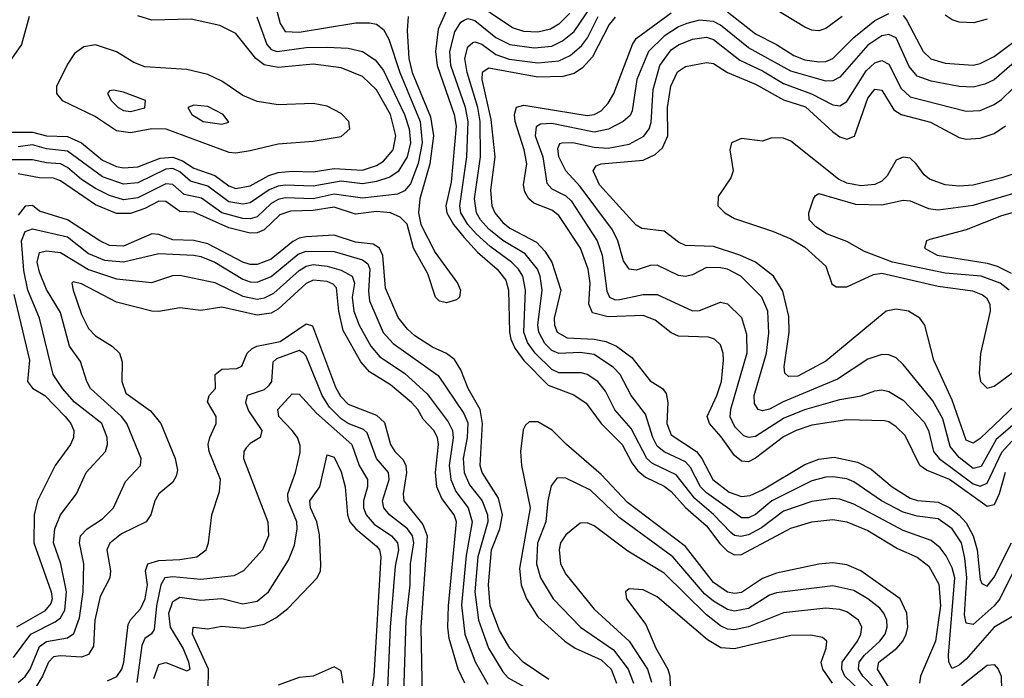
# Model space of a CAD drawing. Header units: inches. Extents: x 884549 to 1028252, y 526810 to 653624.
# Tile 376 of 656: x 914994 to 917798, y 615024 to 616901. Entities that reach past the tile are written whole.
import ezdxf

# ---------------------------------------------------------------- set-up
doc = ezdxf.new("R2010")
doc.units = ezdxf.units.IN
doc.header["$MEASUREMENT"] = 0
doc.layers.add('A9611', color=7, linetype='Continuous')

msp = doc.modelspace()

# ---------------------------------------------------------------- linework, layer by layer
at = {"layer": 'A9611', "color": 5}
for points, elevation in [([(916230, 616972.4), (916186.1, 616873.9), (916178.4, 616810), (916182.8, 616770), (916231.3, 616630), (916237.1, 616597.1), (916222.6, 616437.4), (916207.5, 616370), (916210.9, 616350), (916230, 616317.1), (916260, 616280), (916298.3, 616238.3), (916354.1, 616190), (916378.2, 616158.2), (916386, 616130), (916389.1, 616010), (916393.1, 615990), (916404.5, 615964.5), (916429.7, 615929.7), (916499, 615859), (916572, 615832), (916607.9, 615807.9), (916650, 615749.9), (916709.9, 615690), (916737.8, 615637.8), (916755, 615615), (916776.6, 615596.6), (916830, 615571.8), (916850, 615556.1), (916890.4, 615510.4), (916950, 615458.1), (916987.8, 615407.8), (917010, 615386.2), (917030, 615375.7), (917050, 615376.9), (917190, 615451.8), (917250, 615469.6), (917310, 615476.9), (917350, 615469.4), (917410, 615445.1), (917494.2, 615394.2), (917550, 615369.2), (917583.1, 615343.1), (917611.8, 615291.8), (917616.7, 615230), (917602.7, 615130), (917559.9, 615030), (917557.2, 615010)], 2580), ([(916561.1, 616918.9), (916530, 616887.8), (916506.1, 616873.9), (916470, 616865.3), (916430, 616866.9), (916397.4, 616877.4), (916270, 616964.2)], 2580), ([(917830, 615205), (917770, 615169.9), (917690, 615078.9), (917670, 615061.2), (917650, 615052.3), (917640.1, 615070), (917639.9, 615090), (917657.6, 615310), (917650, 615338.5), (917632.7, 615372.7), (917615.7, 615395.7), (917590, 615416.8), (917510, 615445.4), (917370, 615520.2), (917330, 615534.6), (917310, 615536.7), (917250, 615527.3), (917170, 615500.3), (917107.2, 615452.8), (917070, 615432.8), (917048.1, 615428.1), (917030, 615431.3), (917019.1, 615439.1), (916970.6, 615490.6), (916916.6, 615536.6), (916863.8, 615603.8), (916796.2, 615636.2), (916779.9, 615650), (916736.1, 615736.1), (916688.9, 615788.9), (916662.2, 615842.2), (916640.7, 615870), (916610.6, 615890), (916594.1, 615894.1), (916530, 615894.4), (916510, 615904), (916462.5, 615950), (916440.6, 615980.6), (916429.8, 616010), (916434.7, 616130), (916426.8, 616170), (916414.7, 616190), (916394.9, 616210), (916334, 616254), (916294.2, 616290), (916270, 616317.2), (916250.8, 616350), (916247.5, 616370), (916267.9, 616510), (916271.8, 616610), (916263.6, 616650), (916222, 616770), (916219.5, 616810), (916233.7, 616866.3), (916250, 616893.3), (916260.4, 616899.6), (916270, 616904), (916290, 616898.3), (916350.5, 616850), (916390, 616829.4), (916459.3, 616820.7), (916510, 616825.5), (916540, 616840), (916573, 616867), (916637.6, 616962.4)], 2560), ([(917336.5, 616910), (917290, 616875.4), (917270, 616869.1), (917250, 616870.6), (917230, 616879), (917110, 616952.1)], 2520), ([(915725.2, 616930), (915735.4, 616890), (915750, 616866.9), (915790, 616864.7), (915951.3, 616891.3), (915990, 616891.9), (916010, 616887.5), (916030, 616873), (916045.1, 616845.1), (916076.7, 616750), (916134.5, 616610), (916140.2, 616550), (916129.4, 616490.6), (916106.8, 616433.2), (916090, 616412.9), (916070, 616403.7), (915970, 616392), (915890, 616403.8), (915830, 616390.2), (915750, 616392.6), (915730, 616388.2), (915710, 616376.6), (915670, 616339.3), (915650, 616333.2), (915630, 616333.8), (915570, 616350), (915511.6, 616391.6), (915462.4, 616402.4), (915430, 616430.9), (915410, 616432.5), (915330, 616393), (915290, 616387.2), (915250, 616399.3), (915210, 616419.1), (915170, 616445.5), (915130, 616479.5), (915110, 616489.6), (915070, 616492.4), (915030, 616501.7), (914970, 616501.3)], 2640), ([(914970, 616579.7), (915030, 616580.4), (915070.6, 616569.4), (915130, 616567.9), (915169.7, 616549.7), (915230, 616499.9), (915270, 616482.1), (915290, 616478.8), (915330, 616481.3), (915393.9, 616506.1), (915430, 616508.7), (915458.1, 616498.1), (915490, 616477.8), (915550, 616456.7), (915590, 616427.2), (915610, 616420), (915650, 616426.9), (915703.6, 616456.4), (915730, 616465.1), (915770, 616469.4), (915830, 616467.1), (915890, 616476.7), (915970, 616472), (916010, 616484.7), (916030, 616497.1), (916057.9, 616530), (916065.8, 616570), (916050, 616630), (916010, 616701.1), (915970, 616738.9), (915910, 616763.1), (915830, 616773.4), (915730, 616764.3), (915690, 616772), (915666.8, 616790), (915610, 616861.6), (915564.3, 616884.3), (915481.9, 616901.9), (915370, 616899.4), (915330, 616911.7)], 2680), ([(915020.6, 616910), (914999.5, 616830), (914970.6, 616789.4)], 2680), ([(916100.5, 616910), (916097.5, 616870), (916102.1, 616790), (916111.9, 616750), (916164.1, 616624.1), (916172.5, 616570), (916162.1, 616490), (916133.8, 616390), (916130.2, 616350), (916136.9, 616316.9), (916176.9, 616236.9), (916240.8, 616150), (916249.8, 616130), (916246.8, 616110), (916237.8, 616102.2), (916210, 616093.8), (916190, 616098.6), (916178.2, 616110), (916156.4, 616176.4), (916115.3, 616250), (916097.6, 616317.6), (916077.5, 616337.5), (916049.8, 616349.8), (916010, 616353.6), (915950, 616346.7), (915890, 616366.5), (915830, 616356.5), (915764.9, 616355.1), (915735, 616345), (915690, 616301.7), (915670, 616293.7), (915650, 616292.4), (915590, 616307.8), (915490, 616352.5), (915450, 616354.2), (915410, 616382.4), (915390, 616383.5), (915350, 616362.5), (915310, 616348.5), (915270, 616348.1), (915210, 616372.8), (915110, 616441.6), (915090, 616448.8), (915050, 616449.7), (914990, 616461.4)], 2620), ([(915669.1, 616909.1), (915697.7, 616830), (915710, 616815.5), (915727.6, 616810), (915810, 616821.5), (915870, 616822.7), (915930, 616819.3), (915970, 616809.9), (916006.3, 616786.3), (916030, 616755.9), (916090, 616630), (916103.7, 616590), (916106.7, 616550), (916098, 616510), (916072.2, 616467.8), (916047.9, 616452.1), (916010, 616439.4), (915970, 616433.1), (915910, 616440), (915830, 616426.2), (915750, 616429.3), (915730, 616425.9), (915704.5, 616415.5), (915650, 616378.9), (915630, 616375), (915590, 616381.2), (915530, 616426.6), (915480.2, 616440.2), (915450, 616466.7), (915430, 616476.8), (915410, 616475), (915330, 616435.9), (915290, 616431.5), (915230, 616453.2), (915130, 616526), (915070, 616532.9), (915030, 616543.8), (914990, 616537.9)], 2660), ([(917830, 615340.2), (917785.8, 615250), (917770, 615230), (917710, 615177.2), (917690, 615181.1), (917684.8, 615204.8), (917691.3, 615311.3), (917686, 615366), (917676.2, 615410), (917650, 615450.3), (917610, 615477.9), (917550, 615485.6), (917510, 615496.9), (917448.2, 615530), (917370, 615584), (917350, 615592), (917310, 615598), (917290, 615597.2), (917250, 615586.4), (917136, 615530), (917090, 615490.3), (917070, 615480.8), (917050, 615480.8), (916950, 615552.5), (916933.3, 615570), (916904.3, 615624.3), (916890, 615640.4), (916829.3, 615669.3), (916810, 615685.6), (916796.9, 615710), (916776.3, 615776.3), (916735.3, 615830), (916704, 615890), (916685.4, 615910), (916630, 615946.3), (916590, 615952.5), (916530, 615949.7), (916510, 615958.3), (916490, 615977.9), (916472.7, 616010), (916470.2, 616030), (916481.8, 616130), (916476.1, 616170), (916468.6, 616190), (916433.7, 616233.7), (916370, 616271.8), (916330, 616304), (916306.4, 616330), (916295, 616350), (916289.4, 616390), (916306.5, 616510), (916305.1, 616610), (916298.5, 616650), (916268.1, 616750), (916262, 616790), (916270, 616823.5), (916284.5, 616835.5), (916290, 616837.9), (916310, 616831.2), (916350, 616801), (916387.8, 616787.8), (916470, 616777.7), (916530, 616783.7), (916561.6, 616798.4), (916594.1, 616825.9), (916611.5, 616848.5), (916641.7, 616910)], 2540), ([(916690, 616908), (916672.9, 616887.1), (916625.5, 616794.5), (916596.9, 616763.1), (916573.2, 616746.8), (916541.2, 616738.8), (916470, 616737.2), (916330, 616762.2), (916310.9, 616750), (916310, 616729.8), (916336.1, 616616.1), (916347.2, 616510), (916334.6, 616414.6), (916338.6, 616370), (916347.4, 616350), (916370, 616322.4), (916390, 616306.8), (916466.4, 616266.4), (916490, 616240.9), (916509.2, 616210), (916535, 616130), (916516, 616050), (916516.9, 616030), (916525.1, 616010), (916553.6, 615993.6), (916630.1, 615990.1), (916663.2, 615983.2), (916693.6, 615970), (916737.7, 615937.7), (916790, 615871.9), (916824.6, 615850), (916835.5, 615835.5), (916839.6, 615810), (916837.1, 615750), (916850, 615717.6), (916921.8, 615670), (916937.3, 615650), (916968.2, 615590), (917014.3, 615554.3), (917050, 615542.3), (917075, 615545), (917110, 615561.1), (917230, 615632.7), (917270, 615648.6), (917314, 615654), (917379.9, 615639.9), (917419.4, 615619.4), (917479.3, 615570), (917530, 615537.5), (917550.9, 615530.9), (917610, 615525.8), (917643.2, 615510), (917670, 615488.9), (917690, 615467), (917709.8, 615430), (917720.9, 615390), (917730, 615305.1), (917734.5, 615294.5), (917750, 615286.2), (917770, 615312.6), (917819.3, 615410)], 2520), ([(917801.3, 615610), (917784.2, 615550), (917770, 615518.7), (917750, 615513.2), (917642.5, 615590), (917576.8, 615616.8), (917557.6, 615630), (917515.7, 615715.7), (917490, 615740.9), (917470, 615754.3), (917457.3, 615757.3), (917350, 615760.8), (917250, 615744.9), (917205.3, 615730), (917170, 615711.7), (917090, 615651.3), (917070, 615641.2), (917050, 615642.9), (917030, 615658.7), (916992.4, 615712.4), (916958.8, 615750), (916952.5, 615770), (916979.9, 615830), (916992.5, 615870), (916998.9, 615930), (916998.1, 615950), (916990, 615974.6), (916973.3, 615990), (916955.5, 615995.5), (916870, 615999.2), (916850, 616008.7), (916804.2, 616044.2), (916770, 616057.8), (916670, 616053.8), (916625.3, 616065.3), (916615, 616090), (916618.4, 616150), (916613.1, 616190), (916591.4, 616250), (916530, 616342.6), (916510, 616357.5), (916458, 616378), (916443.7, 616390), (916432.3, 616410), (916429.4, 616430), (916438.4, 616490), (916431.3, 616530), (916404.9, 616610), (916403.6, 616630), (916409, 616651), (916430, 616656.6), (916610, 616628), (916630, 616630.4), (916650, 616641.2), (916670, 616662.3), (916685.8, 616690), (916739.2, 616830), (916750, 616846.8), (916850, 616920.1)], 2480), ([(917010, 616923.1), (917090, 616860.1), (917150, 616829.8), (917198.6, 616798.6), (917230, 616786.1), (917270, 616780.5), (917290, 616781.9), (917310, 616790.4), (917369.7, 616850), (917430, 616898.2), (917470, 616918.2)], 2480), ([(917510, 616912.4), (917520.2, 616900.2), (917567.4, 616810), (917589, 616789), (917630, 616777), (917710, 616771.3), (917730, 616775.8), (917770, 616795.5), (917903.6, 616896.4)], 2480), ([(917750, 616902.3), (917712, 616892), (917670, 616893.3), (917650, 616899.9), (917630, 616913.8)], 2520), ([(917855.7, 616804.3), (917770, 616729.4), (917743.3, 616716.7), (917710, 616708.5), (917670, 616710.4), (917590, 616725.2), (917550, 616739.9), (917527.3, 616767.3), (917490, 616849.1), (917470, 616858.5), (917450, 616854.1), (917410, 616828.2), (917330, 616736.4), (917310, 616726.1), (917290, 616725.8), (917190, 616754), (917070, 616820.7), (916990, 616884.5), (916970, 616895.2), (916930, 616899.1), (916894.3, 616890), (916870, 616879.8), (916830, 616853.9), (916785.2, 616810), (916751.5, 616730), (916738.7, 616641.3), (916732.4, 616627.6), (916712.4, 616610), (916671.3, 616588.7), (916630, 616579.9), (916510, 616605), (916477.4, 616602.6), (916464.7, 616595.3), (916462.6, 616570), (916483.7, 616510), (916495, 616435), (916510, 616418.8), (916550, 616398.4), (916564.8, 616384.8), (916638.8, 616270), (916653, 616230), (916666.6, 616126.6), (916674.3, 616110), (916690, 616102.4), (916703.2, 616103.2), (916770, 616117.6), (916810, 616117.6), (916910, 616070.8), (916930, 616071.8), (916990, 616095.4), (917010, 616090.6), (917050, 616052.3), (917064.5, 616004.5), (917065, 615950), (917018.3, 615790), (917017.1, 615770), (917030, 615741.1), (917055.8, 615715.8), (917070, 615710.6), (917090, 615713.7), (917170, 615765.4), (917230, 615790), (917330, 615818.8), (917391, 615829), (917430, 615843.1), (917450, 615845.5), (917470, 615840.8), (917510, 615816.9), (917570, 615753.8), (917582.4, 615730), (917596.5, 615670), (917612.6, 615650), (917710, 615577.6), (917730, 615571.4), (917750, 615579.6), (917791.8, 615668.2), (917820.1, 615699.9)], 2460), ([(917870, 615785.9), (917775.7, 615704.3), (917732.4, 615627.6), (917710, 615621.7), (917670, 615653), (917644, 615684), (917623.2, 615763.2), (917594.6, 615814.6), (917510, 615918.1), (917490, 615937.2), (917470, 615946.1), (917450, 615946.6), (917410, 615933.7), (917323.4, 615876.6), (917168.5, 615811.5), (917130, 615791.1), (917110, 615785.6), (917097.3, 615790), (917086.7, 615806.7), (917086.3, 615830), (917121, 615950), (917127.6, 616007.6), (917124.5, 616070), (917107.7, 616110), (917048.2, 616170), (917010, 616189.3), (916990, 616193.9), (916950, 616194.2), (916910, 616173.6), (916890, 616168.9), (916870, 616172.1), (916810, 616200.9), (916790, 616200.4), (916750, 616186.9), (916730, 616189.9), (916713.9, 616213.9), (916697.7, 616270), (916682.2, 616302.2), (916590, 616425.4), (916549.7, 616469.7), (916529.4, 616509.4), (916526.3, 616533.7), (916532.6, 616547.4), (916539.1, 616550), (916569.5, 616550.5), (916630, 616537.2), (916670, 616534.9), (916730, 616545.8), (916771.5, 616568.5), (916787, 616590), (916792.3, 616607.7), (916798.4, 616701.6), (916817.5, 616770), (916850, 616814.5), (916870, 616828.8), (916910, 616844.8), (916950, 616850.6), (916970, 616844.2), (917045.1, 616785.1), (917110, 616755.3), (917170, 616718.6), (917249.2, 616689.2), (917310, 616657.7), (917330, 616655.4), (917350, 616667), (917404.7, 616755.3), (917430, 616777.4), (917450, 616784.6), (917470, 616773.9), (917504.4, 616704.4), (917530, 616680.9), (917690, 616639.7), (917730, 616642), (917770, 616658.7), (917790, 616673), (917889.8, 616770.2)], 2440), ([(917850, 615821.8), (917730, 615707.3), (917710, 615693.7), (917690, 615702.8), (917650, 615816.5), (917597.3, 615930), (917572.2, 616030), (917558, 616050), (917525.4, 616070), (917490, 616076.2), (917461.6, 616070), (917290, 615927.7), (917210, 615884.5), (917183.5, 615883.5), (917173.4, 615893.4), (917171.7, 615911.7), (917185.3, 616010), (917184.9, 616055.1), (917167.5, 616127.5), (917140.9, 616170), (917089.4, 616209.4), (917045.2, 616230), (916970, 616254), (916890, 616256.9), (916870, 616266.7), (916830, 616297.7), (916766, 616306), (916750, 616315.2), (916645, 616430), (916627.8, 616470), (916635.9, 616484.1), (916650, 616490), (916770, 616500.5), (916803.8, 616516.2), (916825, 616535), (916840.5, 616570), (916839.3, 616650), (916848.4, 616711.6), (916868, 616752), (916890, 616766.9), (916950, 616779), (916970, 616775.5), (917010.4, 616750.4), (917090, 616716.6), (917170, 616672), (917232.1, 616652.1), (917310, 616581.2), (917330, 616566.4), (917350, 616560.1), (917371.6, 616568.4), (917410, 616676.6), (917430, 616702.7), (917450, 616699.6), (917484.1, 616644.1), (917504.3, 616630), (917588.3, 616608.3), (917670, 616564.5), (917690, 616560.1), (917730, 616563.3), (917770, 616576.3), (917802.3, 616597.7)], 2420), ([(917864.9, 616475.1), (917791.6, 616450), (917710, 616429.2), (917670, 616426.3), (917630.1, 616430.1), (917585.7, 616445.7), (917570, 616458.1), (917547.2, 616490), (917530, 616505.8), (917510, 616509.1), (917490, 616500.7), (917464.4, 616455.6), (917450, 616440.5), (917429.3, 616430.7), (917390, 616426.8), (917350, 616434.4), (917326.3, 616446.3), (917190, 616554.5), (917170, 616563), (917136.5, 616563.5), (917110, 616554.9), (917050, 616562.4), (917021.2, 616550), (917017, 616530), (917026, 616470), (917019.6, 616450), (916983.6, 616396.4), (916982.9, 616370), (917002.3, 616350), (917030, 616333.8), (917138.2, 616298.2), (917190, 616276.1), (917230, 616252.7), (917290, 616198.4), (917307.5, 616147.5), (917319.3, 616139.3), (917350, 616139.3), (917425.9, 616174.1), (917450, 616177.9), (917610, 616141), (917708.3, 616128.3), (917736.6, 616116.6), (917747.7, 616107.7), (917757.4, 616090), (917758, 616070), (917730.2, 615949.8), (917726.5, 615893.5), (917730.8, 615870), (917750, 615850.8), (917770, 615856.5), (917823.6, 615896.4)], 2380), ([(917811.9, 616130), (917786.9, 616150), (917732.8, 616170), (917630, 616178), (917480.2, 616210), (917400, 616240), (917350, 616268.7), (917292.2, 616290), (917261.2, 616310), (917243.1, 616330), (917242, 616350), (917255.1, 616390), (917260.4, 616399.6), (917270, 616404.9), (917374.5, 616374.5), (917450, 616373.3), (917510, 616385.9), (917530, 616384.8), (917582.6, 616362.6), (917610, 616358.4), (917710, 616372.1), (917910, 616431.3)], 2360), ([(917990, 616397.6), (917790, 616341.5), (917690, 616301.4), (917585.9, 616274.1), (917576.4, 616270), (917570.9, 616250), (917607.6, 616230), (917750, 616206.4), (917778, 616198), (917817.9, 616177.9)], 2340), ([(916500.7, 615020.7), (916428.1, 615070), (916390.1, 615110), (916360.4, 615160.4), (916333.8, 615230), (916329.3, 615290), (916338.1, 615390), (916361.7, 615450), (916369.4, 615490), (916357.7, 615537.7), (916311.4, 615610), (916305.3, 615630), (916312.2, 615750), (916306, 615790), (916271.2, 615850), (916250, 615903.2), (916232.3, 615932.3), (916210, 615949.3), (916170, 615967.3), (916119.8, 615999.8), (916098.5, 616018.5), (916072.1, 616052.1), (916035.6, 616135.6), (916028.2, 616228.2), (916018.6, 616250), (916001.1, 616261.1), (915950, 616266.2), (915890, 616286.7), (915810, 616281.4), (915790, 616278.4), (915771.6, 616268.4), (915710, 616218.3), (915670, 616202.8), (915650, 616202.8), (915630, 616209.3), (915530, 616262.2), (915490, 616271.7), (915430, 616273.7), (915390, 616288.5), (915370, 616290.3), (915290, 616255.7), (915250, 616257.5), (915222.4, 616270), (915130, 616330.6), (915050, 616355.2), (915030, 616370.9), (915010, 616368.9), (914990, 616343.7)], 2580), ([(914976.7, 615083.3), (915026.1, 615150), (915095.3, 615184.7), (915110, 615196.6), (915122.2, 615217.8), (915127.2, 615270), (915111.5, 615350), (915090.3, 615410), (915094.3, 615450), (915110.5, 615489.5), (915155.8, 615550), (915183, 615610), (915238.7, 615670), (915244.2, 615690), (915243, 615710), (915228.3, 615750), (915150, 615811.1), (915115.7, 615850), (915089, 615890), (915050.6, 616050), (915016.9, 616130), (915005.7, 616185.7), (914999.2, 616270), (915010, 616296.8), (915030, 616305), (915130, 616281.5), (915190, 616234.1), (915235.2, 616215.2), (915290, 616210.3), (915390, 616234.4), (915490, 616229.3), (915510, 616226.1), (915549.6, 616210), (915630, 616160.9), (915650, 616153.5), (915670, 616152.5), (915710, 616168.8), (915787.6, 616232.4), (915810, 616241.2), (915890, 616239.7), (915970, 616215.9), (915985.2, 616205.2), (915991.3, 616190), (915987, 616127), (915990, 616099.6), (916029.7, 616009.7), (916058.2, 615978.2), (916186.3, 615886.3), (916258.6, 615778.6), (916270, 615751.8), (916268.6, 615710), (916257.2, 615650), (916259.9, 615610), (916275.4, 615575.4), (916311.7, 615530), (916326.2, 615490), (916326.9, 615470), (916298.8, 615370), (916290.8, 615270), (916300.8, 615190), (916329.5, 615110), (916370, 615042.1), (916385.4, 615025.4), (916530, 614945.8)], 2560), ([(914990, 615012.2), (915010, 615029.4), (915023.6, 615050), (915050, 615114.7), (915070, 615128.4), (915130, 615139.4), (915148.6, 615151.4), (915164, 615196), (915174.5, 615270), (915176.2, 615350), (915164.7, 615410), (915166.9, 615430), (915186.2, 615450), (915230, 615478), (915261.4, 615510), (915295, 615585), (915338, 615630), (915339.5, 615650), (915299.5, 615750), (915283.6, 615770), (915196.1, 615850), (915184.8, 615870), (915167.1, 615927.1), (915135.8, 615970), (915110, 616066.6), (915070, 616131.6), (915050, 616181), (915044.2, 616210), (915050, 616236.8), (915070, 616242.2), (915110, 616237.5), (915190, 616188.3), (915270, 616161.9), (915370, 616152.2), (915430, 616171.3), (915450, 616173.1), (915550, 616151.9), (915630, 616113.1), (915670, 616103.9), (915691.7, 616108.3), (915718.3, 616121.7), (915790, 616186), (915810, 616198.7), (915830, 616202.6), (915870, 616198.7), (915910, 616186.5), (915940.9, 616170), (915947.4, 616150), (915941.4, 616110), (915945.6, 616070), (915960.8, 616030), (915994.5, 615970), (916019.8, 615939.8), (916090, 615893.6), (916154.5, 615834.5), (916214.8, 615754.8), (916226.9, 615730), (916228.7, 615708.7), (916217.1, 615630), (916221.6, 615590), (916236.4, 615556.4), (916271.7, 615510), (916282.5, 615470), (916265.8, 615374.2), (916252.4, 615232.4), (916261.6, 615150), (916291, 615071), (916327.2, 615007.2)], 2540), ([(916261.5, 615010), (916243, 615050), (916217.7, 615137.7), (916213.5, 615170), (916215.4, 615230), (916238, 615470), (916231.6, 615490), (916196.4, 615536.4), (916181.9, 615570), (916178.5, 615610), (916186.4, 615690), (916184.1, 615710), (916173.6, 615730), (916142.8, 615762.8), (916127.8, 615790), (916110.4, 615810), (916050, 615860.2), (915990, 615897.3), (915965.3, 615925.3), (915914.9, 616014.9), (915902.7, 616070), (915896.1, 616136.1), (915886.9, 616146.9), (915870, 616155), (915830, 616158), (915810, 616148.6), (915730, 616075.6), (915710, 616064.6), (915670, 616058.3), (915570, 616081.5), (915510, 616071.9), (915450, 616079.9), (915390.7, 616069.3), (915370, 616070.5), (915270, 616095.5), (915170, 616148.4), (915146.6, 616153.4), (915142.8, 616150), (915145.8, 616130), (915170, 616060.6), (915190, 616021), (915210, 615999.4), (915257.4, 615970), (915278.2, 615950), (915286.1, 615926.1), (915285.2, 615870), (915296.7, 615836.7), (915366.5, 615786.5), (915396.2, 615750), (915437.1, 615650), (915443.1, 615616.9), (915440.1, 615599.9), (915430, 615582.4), (915390.5, 615549.5), (915378.9, 615530), (915367.8, 615490), (915354, 615470), (915284.2, 615435.8), (915251, 615409), (915242.5, 615390), (915252.4, 615330), (915250.9, 615310), (915223.1, 615256.9), (915208.2, 615190), (915204.1, 615115.9), (915190, 615091.5), (915170, 615084.1), (915110, 615088.4), (915090, 615085.4), (915076.3, 615070), (915059.2, 615030), (915030, 614983.8)], 2520), ([(914977.2, 616117.2), (915021.5, 615930), (915016.4, 615870), (915030.9, 615850.9), (915065.2, 615830), (915123.9, 615770), (915139.9, 615750), (915148, 615730), (915146.9, 615710), (915138.6, 615690), (915094.9, 615630), (915045.1, 615530), (915034.8, 615490), (915034.5, 615410), (915083.4, 615270), (915086.2, 615250), (915082.6, 615237.4), (915064.3, 615215.7), (914985.2, 615170)], 2580), ([(915243.7, 615016.3), (915270.9, 615029.1), (915284.9, 615050), (915290.3, 615069.7), (915302.6, 615177.4), (915309.1, 615190.9), (915338.5, 615221.5), (915351.5, 615250), (915358.1, 615290), (915352, 615330), (915358.5, 615350), (915390, 615359.9), (915450, 615362.1), (915498.7, 615370), (915525.5, 615390), (915532.2, 615410), (915541.6, 615490), (915563.3, 615556.7), (915566.3, 615590), (915533.7, 615670), (915531, 615690), (915535.3, 615710), (915554, 615750), (915553.2, 615770), (915528.7, 615811.3), (915534, 615830), (915551.5, 615850), (915550.5, 615890), (915570, 615904.9), (915612.9, 615907.1), (915626.6, 615913.4), (915641.6, 615950), (915655.9, 615964.1), (915669.5, 615970.5), (915736.1, 615983.9), (915810, 616033.6), (915828.1, 616028.1), (915893.2, 615853.2), (915907.4, 615827.4), (915930, 615805.1), (916010, 615773.5), (916032.7, 615752.7), (916049.8, 615689.8), (916062.6, 615670), (916086.4, 615646.4), (916093.9, 615630), (916095.5, 615610), (916085.8, 615550), (916088.5, 615530), (916142.3, 615462.3), (916154.7, 615430), (916136.1, 615170), (916140.8, 614970)], 2480), ([(916087.2, 614950), (916094.4, 615190), (916106.3, 615290), (916107.5, 615350), (916117, 615410), (916113.1, 615430), (916098.4, 615450), (916046.9, 615490), (916030.8, 615510), (916026.9, 615530), (916046.8, 615590), (916044.7, 615610), (916010, 615650.1), (915983.5, 615723.5), (915973, 615733), (915930, 615750.3), (915910, 615763.5), (915876.6, 615796.6), (915855.2, 615830), (915810, 615941.7), (915802.2, 615950), (915790, 615958.2), (915725.5, 615934.5), (915715.1, 615924.9), (915711.5, 615870), (915703, 615857), (915690, 615846.1), (915642.3, 615830), (915636.9, 615810), (915646.1, 615786.1), (915683.7, 615730), (915678.5, 615710), (915650, 615693), (915639.4, 615680.6), (915632.8, 615670), (915631.6, 615650), (915700.7, 615470), (915702.5, 615430), (915686, 615390), (915631.6, 615330), (915603.8, 615316.2), (915510, 615305.7), (915430, 615313), (915407, 615310), (915396.3, 615290), (915383.3, 615230), (915377.2, 615162.8), (915369, 615151), (915350, 615137.5), (915342.3, 615117.7), (915327.7, 615012.3)], 2460), ([(915376.5, 615023.5), (915390, 615063.5), (915410, 615068.9), (915470, 615045.6), (915479.3, 615050), (915476, 615070), (915459.2, 615110), (915423.4, 615170), (915419.2, 615210), (915430, 615242.7), (915450, 615255.3), (915510, 615246.5), (915570, 615251.3), (915630, 615236), (915670, 615244), (915702.4, 615270), (915759.2, 615360.8), (915776.3, 615403.7), (915784.7, 615450), (915783.2, 615470), (915758.7, 615530), (915757.8, 615550), (915779.9, 615610), (915792.7, 615667.3), (915792.4, 615687.6), (915785, 615710), (915770.4, 615730.4), (915731.7, 615770), (915729, 615790), (915770, 615834.1), (915790, 615833.2), (915839.1, 615779.1), (915940.2, 615690), (915961, 615630), (915984.5, 615590), (915984.4, 615570), (915972.8, 615530), (915973.4, 615510), (915980.9, 615490), (916003.6, 615463.6), (916052.8, 615430), (916070.3, 615410), (916072.8, 615390), (916063.9, 615343.9), (916049.4, 615169.4), (916038.4, 614930)], 2440), ([(917470, 614997.3), (917437.3, 615050), (917441.5, 615070), (917492.1, 615110), (917509.1, 615130), (917518.8, 615150), (917523.3, 615170), (917520.7, 615210), (917502.3, 615250), (917390, 615329.9), (917350, 615347), (917310, 615353), (917270, 615349.6), (917150, 615323.6), (917110, 615308.8), (917050, 615268.9), (917030, 615265.2), (917010, 615269), (916970, 615297), (916890, 615399.5), (916725.1, 615525.1), (916650, 615604.8), (916551, 615690), (916511, 615731), (916470, 615754.6), (916445, 615755), (916434.5, 615745.5), (916428.4, 615731.6), (916420.1, 615670), (916423, 615630), (916448.3, 615510), (916417.2, 615337.2), (916422, 615290), (916437.1, 615250), (916470, 615199.4), (916546.4, 615130), (916575.8, 615110), (916650, 615076.5), (916678.3, 615050), (916693.5, 615010)], 2620), ([(915530.4, 614989.6), (915532.2, 615050), (915485.7, 615150), (915487.6, 615170), (915530, 615165.3), (915570, 615172.5), (915632.8, 615167.2), (915690, 615177.9), (915723.8, 615196.2), (915757.6, 615222.4), (915841.5, 615310), (915850.8, 615330), (915851.9, 615348.1), (915847.5, 615432.5), (915840.5, 615470), (915822.1, 615510), (915820.1, 615530), (915848.6, 615570), (915870, 615660.4), (915890, 615653.6), (915910, 615612.6), (915921.4, 615570), (915927.6, 615490), (915934.7, 615470), (915951.6, 615450), (916010, 615400.5), (916018.5, 615390), (916022.9, 615370), (916003, 615030), (915992.8, 614970)], 2420), ([(917430, 614995.2), (917395.6, 615030), (917382.8, 615050), (917385.1, 615070), (917400, 615090), (917444, 615130), (917459.1, 615150), (917464.9, 615170), (917463.4, 615190), (917455.4, 615210), (917443.9, 615223.9), (917410, 615250.6), (917370, 615274.2), (917310, 615287.4), (917150, 615267.8), (917130, 615260.4), (917070, 615223.2), (917030, 615215.3), (917010, 615220.3), (916970, 615243.6), (916944.6, 615264.6), (916854.7, 615370), (916701.9, 615481.9), (916619.7, 615559.7), (916550, 615594.2), (916524.7, 615595.3), (916507.5, 615572.5), (916498.4, 615530), (916493, 615470), (916469, 615409), (916466.1, 615350), (916477.6, 615310), (916513, 615250), (916591, 615170), (916685.3, 615105.3), (916727.2, 615050), (916742.4, 615010)], 2640), ([(917386.1, 614990), (917344.5, 615030), (917335.3, 615050), (917336.5, 615070), (917380.2, 615130), (917389.9, 615150), (917392.3, 615170), (917382.7, 615190), (917350, 615213.6), (917330, 615220.3), (917290, 615223.9), (917170, 615210.2), (917070, 615171), (917030, 615162.2), (917010, 615164.4), (916990, 615173.4), (916950, 615205.2), (916830, 615323.6), (916726, 615386), (916630, 615458), (916610, 615467.4), (916590, 615466), (916550, 615432.5), (916534.7, 615410), (916530.1, 615390), (916534.6, 615350), (916550, 615320.5), (916630, 615220.9), (916729.8, 615129.8), (916781.7, 615050), (916793.1, 615013.1)], 2660), ([(917309.4, 615010), (917281.1, 615050), (917277.2, 615070), (917291.4, 615110), (917293.4, 615130), (917280.2, 615140.2), (917247.2, 615147.2), (917190, 615146), (917030, 615107.7), (916991.2, 615111.2), (916953.3, 615133.3), (916810, 615256.4), (916770, 615276.5), (916730, 615279.1), (916719.5, 615270), (916722, 615250), (916777.3, 615177.3), (916806.1, 615110), (916840.4, 615050), (916845.5, 615030), (916848.9, 614950)], 2680), ([(915915.5, 615010), (915910, 615045.2), (915890, 615056.8), (915830, 615030.1), (915790, 615026.5), (915730, 615004.5)], 2380), ([(917677, 615003), (917750, 615061.3), (917770, 615063.2), (917781.3, 615050), (917789.6, 615029.6), (917790.5, 614990.5)], 2580)]:
    msp.add_lwpolyline(points, dxfattribs=dict(at, elevation=elevation))
for points, elevation in [([(915210, 616828.5), (915176.6, 616823.4), (915150, 616803.9), (915130, 616773.6), (915099.2, 616710), (915098.4, 616690), (915114.5, 616670), (915210, 616624.4), (915270, 616584.4), (915310, 616579.1), (915370, 616590.8), (915410, 616589.1), (915590, 616523.5), (915610, 616521.3), (915650, 616527.9), (915730, 616546.5), (915830, 616554.8), (915910, 616568.2), (915933.9, 616590), (915931.5, 616610), (915910, 616633.4), (915870, 616654.1), (915830, 616662.1), (915730, 616658.4), (915670, 616667.7), (915630, 616684.9), (915570, 616725.4), (915530, 616744.3), (915470, 616758.4), (915350, 616765.9), (915318.6, 616778.6), (915270, 616808.6)], 2720), ([(915260.7, 616699.3), (915250, 616697.6), (915244.2, 616690), (915254.3, 616670), (915274.7, 616650), (915290, 616641.9), (915310, 616638.8), (915350, 616649.6), (915352, 616670), (915290, 616694.5)], 2740), ([(915490, 616656.8), (915473, 616650), (915484.7, 616630), (915516.4, 616610), (915570, 616602.9), (915590, 616608.8), (915573.5, 616630), (915530, 616653.1)], 2740)]:
    msp.add_lwpolyline(points, close=True, dxfattribs=dict(at, elevation=elevation))

doc.saveas('drawing.dxf')
